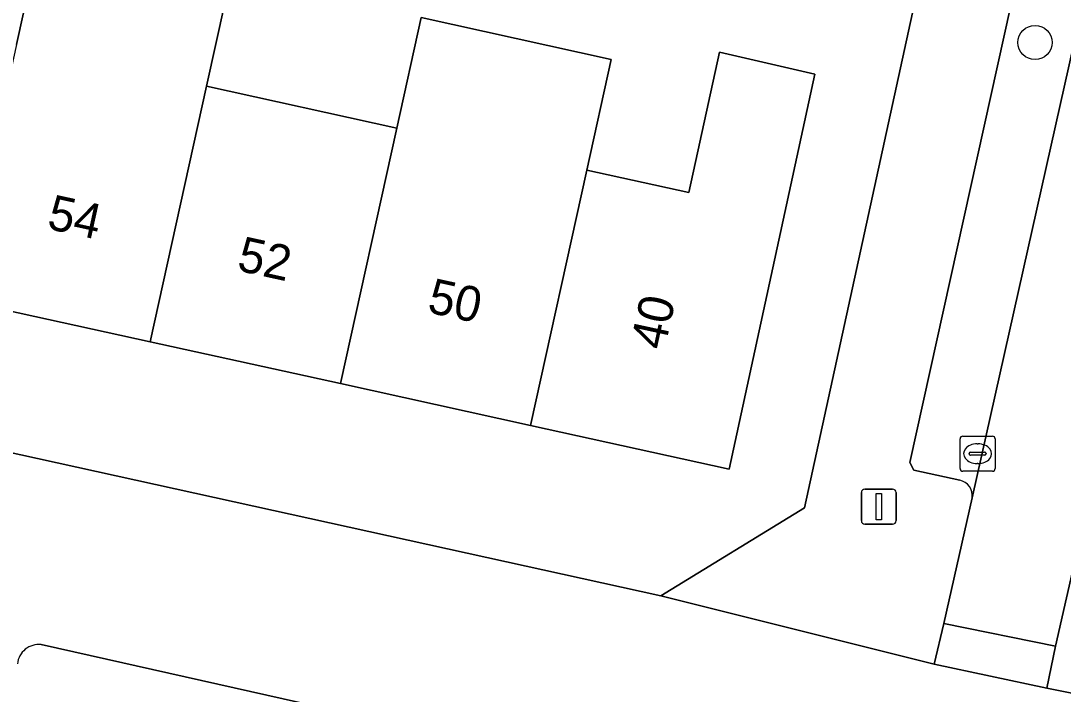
# Model space of a CAD drawing. Extents: x 162172 to 163187, y 382874 to 383685.
# Drawn here: x 162933.89 to 162963.64, y 383118.66 to 383137.87 of the extents above; entities that cross this region are included whole.
import ezdxf

# ---------------------------------------------------------------- set-up
doc = ezdxf.new("R2010")
doc.units = 0
for name, color, linetype in [('IMGEO_Boom', 7, 'Continuous'), ('IMGEO_Erf', 7, 'Continuous'), ('IMGEO_Kolk', 7, 'Continuous'), ('IMGEO_Lichtmast', 7, 'Continuous'), ('IMGEO_Pand', 7, 'Continuous'), ('IMGEO_Pand_nummerreeks', 7, 'Continuous'), ('IMGEO_Parkeervlak_open', 7, 'Continuous'), ('IMGEO_Rijbaan_lokaal_open', 7, 'Continuous'), ('IMGEO_Voetpad_open', 7, 'Continuous')]:
    doc.layers.add(name, color=color, linetype=linetype)

msp = doc.modelspace()

# ---------------------------------------------------------------- linework, layer by layer
at = {"layer": 'IMGEO_Boom'}
msp.add_circle((162962.841, 383137.255), 0.489, dxfattribs=at)
at = {"layer": 'IMGEO_Erf'}
for points in [[(162908.878, 383131), (162952.155, 383121.467), (162956.262, 383123.982), (162960.945, 383145.438), (162961.288, 383147.372), (162961.307, 383147.483), (162958.875, 383147.904), (162958.415, 383144.948), (162954.599, 383145.451), (162955.05, 383148.438), (162951.681, 383148.929), (162951.203, 383146.176), (162947.795, 383146.714), (162944.073, 383147.29), (162944.549, 383150.033), (162940.532, 383150.602), (162940.072, 383147.629), (162936.126, 383148.312), (162936.037, 383147.736), (162934.162, 383148.061), (162934.906, 383151.496), (162934.195, 383151.602), (162931.189, 383152.067)], [(162935.324, 383144.264), (162940.749, 383143.067), (162939.192, 383136.006), (162944.619, 383134.81), (162945.315, 383137.964), (162950.738, 383136.768), (162950.043, 383133.615), (162952.955, 383132.973), (162953.838, 383136.98), (162956.552, 383136.353), (162954.113, 383125.081), (162948.437, 383126.329), (162943.011, 383127.522), (162937.584, 383128.715), (162932.159, 383129.908), (162926.732, 383131.101), (162921.305, 383132.294), (162915.879, 383133.487), (162910.452, 383134.68), (162905.442, 383135.782), (162905.354, 383135.184), (162905.487, 383134.085), (162905.846, 383133.038)], [(162933.767, 383137.202), (162935.324, 383144.264)]]:
    msp.add_lwpolyline(points, dxfattribs=at)
at = {"layer": 'IMGEO_Kolk'}
for p, q in [((162960.7, 383125.097), (162960.7, 383125.949)), ((162960.775, 383126.023), (162961.627, 383126.023)), ((162961.701, 383125.949), (162961.701, 383125.097)), ((162961.188, 383125.803), (162961.213, 383125.803)), ((162960.959, 383125.517), (162960.959, 383125.529)), ((162961.397, 383125.48), (162960.999, 383125.48)), ((162961.002, 383125.566), (162961.4, 383125.566)), ((162961.443, 383125.529), (162961.443, 383125.517)), ((162961.211, 383125.243), (162961.186, 383125.243)), ((162961.627, 383125.023), (162960.775, 383125.023))]:
    msp.add_line(p, q, dxfattribs=at)
for points in [[(162960.7, 383125.097), (162960.7, 383125.949)], [(162960.775, 383126.023), (162961.627, 383126.023)], [(162961.701, 383125.949), (162961.701, 383125.097)], [(162961.627, 383125.023), (162960.775, 383125.023)]]:
    msp.add_lwpolyline(points, dxfattribs=at)
for centre, radius, start, end in [((162960.777, 383125.947), 0.0765, 91.552, 178.448), ((162960.777, 383125.947), 0.0765, 91.552, 178.448), ((162961.625, 383125.947), 0.0765, 1.552, 88.448), ((162961.625, 383125.947), 0.0765, 1.552, 88.448), ((162960.999, 383125.526), 0.0403, 85.8775, 175.7526), ((162960.996, 383125.516), 0.0366, 178.938, 274.7102), ((162961.4, 383125.523), 0.043, 264.8664, 352.4533), ((162961.404, 383125.528), 0.0386, 1.7309, 96.639), ((162960.777, 383125.099), 0.0765, 181.552, 268.448), ((162960.777, 383125.099), 0.0765, 181.552, 268.448), ((162961.625, 383125.099), 0.0765, 271.552, 358.448), ((162961.625, 383125.099), 0.0765, 271.552, 358.448)]:
    msp.add_arc(centre, radius, start, end, dxfattribs=at)
for centre, major_axis, ratio, start_param, end_param in [((162961.187, 383125.523), (-0.387, 0.002), 0.722429, 4.712389, 7.853982), ((162961.212, 383125.523), (-0.39, 0.002), 0.717154, 1.570796, 4.712389)]:
    msp.add_ellipse(centre, major_axis=major_axis, ratio=ratio, start_param=start_param, end_param=end_param, dxfattribs=at)
at = {"layer": 'IMGEO_Lichtmast'}
for p, q in [((162957.983, 383124.513), (162958.773, 383124.513)), ((162958.773, 383124.513), (162957.983, 383124.513)), ((162957.883, 383123.613), (162957.883, 383124.413)), ((162957.883, 383124.413), (162957.883, 383123.613)), ((162958.873, 383124.413), (162958.873, 383123.613)), ((162958.873, 383123.613), (162958.873, 383124.413)), ((162958.773, 383123.513), (162957.983, 383123.513)), ((162957.983, 383123.513), (162958.773, 383123.513))]:
    msp.add_line(p, q, dxfattribs=at)
msp.add_lwpolyline([(162958.303, 383124.388), (162958.453, 383124.388), (162958.453, 383123.638), (162958.303, 383123.638), (162958.303, 383124.388)], dxfattribs=at)
for centre, start, end in [((162957.983, 383124.413), 90, 180), ((162957.983, 383124.413), 90, 180), ((162958.773, 383124.413), 0, 90), ((162958.773, 383124.413), 360, 90), ((162957.983, 383123.613), 180, 270), ((162957.983, 383123.613), 180, 270), ((162958.773, 383123.613), 270, 0), ((162958.773, 383123.613), 270, 0)]:
    msp.add_arc(centre, 0.1, start, end, dxfattribs=at)
at = {"layer": 'IMGEO_Pand'}
for points in [[(162933.767, 383137.202), (162932.159, 383129.908), (162937.584, 383128.715), (162939.192, 383136.006), (162940.749, 383143.067), (162935.324, 383144.264)], [(162944.619, 383134.81), (162943.011, 383127.522), (162948.437, 383126.329), (162950.043, 383133.615), (162950.738, 383136.768), (162945.315, 383137.964)], [(162948.437, 383126.329), (162954.113, 383125.081), (162956.552, 383136.353), (162953.838, 383136.98), (162952.955, 383132.973), (162950.043, 383133.615)], [(162944.619, 383134.81), (162939.192, 383136.006), (162937.584, 383128.715), (162943.011, 383127.522)]]:
    msp.add_lwpolyline(points, close=True, dxfattribs=at)
at = {"layer": 'IMGEO_Parkeervlak_open'}
for points in [[(162961.044, 383124.266), (162965.268, 383143.121), (162966.059, 383147.348), (162966.461, 383150.066), (162972.803, 383192.564), (162973.231, 383195.286), (162979.423, 383236.668), (162979.85, 383239.428), (162984.085, 383267.824)], [(162963.312, 383143.571), (162959.264, 383125.269), (162959.385, 383125.051), (162960.689, 383124.768)], [(162949.6, 383116.682), (162934.467, 383120.075)]]:
    msp.add_lwpolyline(points, dxfattribs=at)
for centre, radius, start, end in [((162960.603, 383124.331), 0.446, 351.6378, 78.8959), ((162934.401, 383119.469), 0.609, 83.8186, 174.3691)]:
    msp.add_arc(centre, radius, start, end, dxfattribs=at)
at = {"layer": 'IMGEO_Rijbaan_lokaal_open'}
for points in [[(162960.241, 383120.675), (162963.424, 383120.03), (162964.054, 383122.788), (162968.82, 383144.072), (162969.289, 383146.836), (162966.059, 383147.348), (162965.268, 383143.121), (162961.044, 383124.266)], [(162959.964, 383119.516), (162963.175, 383118.833), (162963.424, 383120.03), (162960.241, 383120.675)]]:
    msp.add_lwpolyline(points, close=True, dxfattribs=at)
at = {"layer": 'IMGEO_Voetpad_open'}
for points in [[(162978.175, 383241.837), (162982.044, 383267.498), (162979.454, 383268.227), (162978.458, 383261.497), (162977.859, 383257.448), (162975.94, 383244.627), (162975.499, 383241.819), (162975.456, 383241.535), (162975.284, 383240.385), (162968.157, 383192.874), (162967.996, 383191.801), (162961.62, 383149.29), (162961.571, 383149.008), (162961.307, 383147.483), (162961.288, 383147.372), (162960.945, 383145.438), (162956.262, 383123.982), (162952.155, 383121.467), (162959.964, 383119.516), (162960.241, 383120.675), (162961.044, 383124.266)], [(162960.689, 383124.768), (162959.385, 383125.051), (162959.264, 383125.269), (162963.312, 383143.571)], [(163025.113, 383105.327), (163021.691, 383106.09), (163014.15, 383107.727), (163000, 383110.85), (162970.558, 383117.347), (162963.175, 383118.833), (162959.964, 383119.516), (162952.155, 383121.467), (162908.878, 383131), (162908.832, 383130.883), (162900.887, 383132.611), (162897.714, 383133.338), (162893.836, 383129.896), (162897.009, 383129.178), (162902.768, 383127.876), (162902.668, 383127.387), (162904.361, 383127.004), (162907.758, 383126.235), (162908.106, 383126.159)], [(162964.054, 383122.788), (162963.424, 383120.03), (162963.175, 383118.833), (162970.558, 383117.347), (162967.919, 383121.404)], [(162934.467, 383120.075), (162949.6, 383116.682)]]:
    msp.add_lwpolyline(points, dxfattribs=at)
for centre, radius, start, end in [((162960.603, 383124.331), 0.446, 351.6378, 78.8959), ((162934.401, 383119.469), 0.609, 83.8186, 174.3691)]:
    msp.add_arc(centre, radius, start, end, dxfattribs=at)

# ---------------------------------------------------------------- texts
at = {"layer": 'IMGEO_Pand_nummerreeks'}
for s, rotation, p in [('54', 347.6007, (162934.605, 383131.95)), ('52', 347.6007, (162940.028, 383130.758)), ('50', 347.6007, (162945.46, 383129.564)), ('40', 77.7907, (162952.264, 383128.454))]:
    msp.add_text(s, height=1, rotation=rotation, dxfattribs=at).set_placement(p)

doc.saveas('drawing.dxf')
